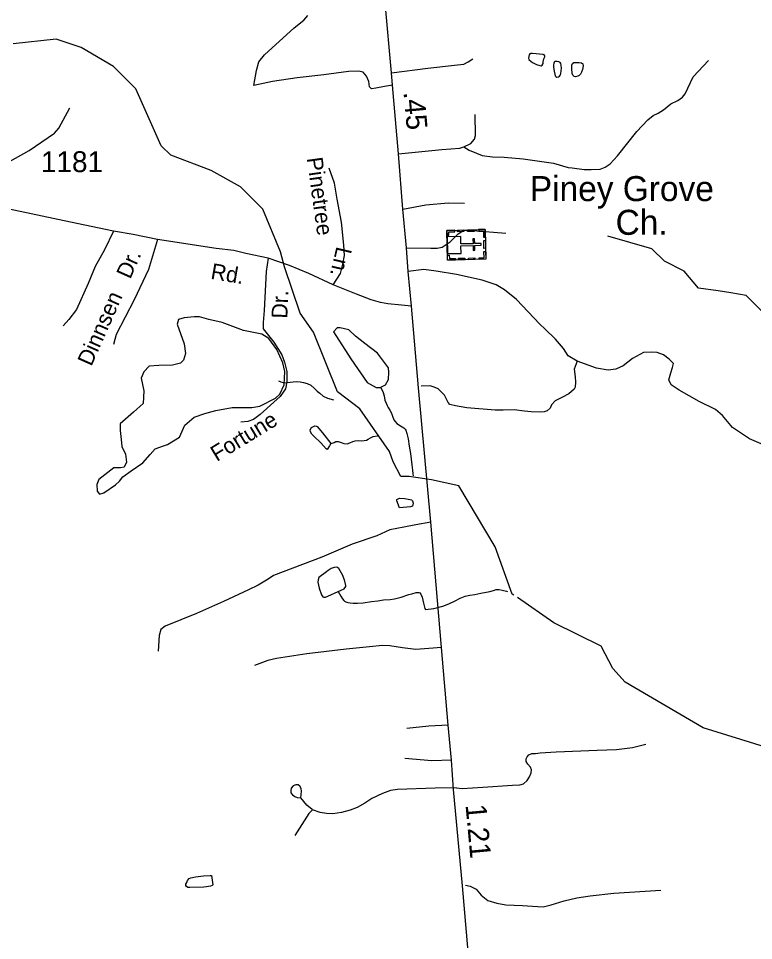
# Model space of a CAD drawing. Extents: x 2082433 to 2279600, y 546599 to 755198.
# Drawn here: x 2180155 to 2184563, y 611193 to 616720 of the extents above; entities that cross this region are included whole.
import ezdxf

# ---------------------------------------------------------------- set-up
doc = ezdxf.new("R2010")
doc.units = 0
for name, color, linetype in [('Exist Cultural Church with Cemetery CELL', 7, 'Continuous'), ('Exist Cultural Church with Cemetery Label', 7, 'Continuous'), ('Exist Hydrographic Creek Single Shore', 7, 'Continuous'), ('Exist Hydrographic Lake Shore', 7, 'Continuous'), ('Exist Hydrographic Misc Water Feature', 7, 'Continuous'), ('Exist Hydrographic Pond Over 1500 Sq Ft', 7, 'Continuous'), ('Exist Road Non-System Type 51', 7, 'Continuous'), ('Exist Road Non-System Type 51 Label', 7, 'Continuous'), ('Exist Road Primary US Attributed', 7, 'Continuous'), ('Exist Road Primary US Mileage Hundredths English Label', 7, 'Continuous'), ('Exist Road Secondary Type 51 Attributed', 7, 'Continuous'), ('Exist Road Secondary Type 51 Label', 7, 'Continuous'), ('Exist Road Secondary Type 51 Number Label', 7, 'Continuous')]:
    doc.layers.add(name, color=color, linetype=linetype)

msp = doc.modelspace()

# ---------------------------------------------------------------- linework, layer by layer
at = {"layer": 'Exist Cultural Church with Cemetery CELL'}
for points in [[(2182953.5, 615455), (2182957.8, 615275.9), (2182728.7, 615270.5), (2182724.4, 615449.6)], [(2182725.2, 615419.8), (2182735.5, 615420.1), (2182735, 615439.9), (2182771.4, 615440.7), (2182771.2, 615450.7), (2182724.5, 615449.6)], [(2182787.4, 615451.1), (2182826.3, 615452), (2182826.6, 615441.8), (2182787.6, 615440.9)], [(2182847.8, 615452.5), (2182886.8, 615453.5), (2182887, 615443.2), (2182848.1, 615442.3)], [(2182914.6, 615454.1), (2182914.8, 615443.9), (2182943.8, 615444.6), (2182944.6, 615408.1), (2182954.6, 615408.3), (2182953.5, 615455)], [(2182725.4, 615410.8), (2182727.8, 615309.9), (2182809.3, 615311.8), (2182808.2, 615357.5), (2182881.5, 615359.3), (2182882.2, 615329.6), (2182892.1, 615329.8), (2182891.4, 615359.5), (2182929.4, 615360.4), (2182929.2, 615370.8), (2182891.2, 615369.9), (2182890.4, 615399.7), (2182880.5, 615399.5), (2182881.3, 615369.7), (2182807.9, 615367.9), (2182806.9, 615412.7)], [(2182955.1, 615388.4), (2182956.2, 615341.8), (2182946, 615341.5), (2182944.8, 615388.1)], [(2182728, 615300.3), (2182738.3, 615300.5), (2182738.8, 615280.7), (2182775.1, 615281.6), (2182775.4, 615271.6), (2182728.7, 615270.5)], [(2182793.5, 615282.2), (2182832.4, 615283.2), (2182832.7, 615272.9), (2182793.7, 615272)], [(2182852.8, 615283.6), (2182891.8, 615284.5), (2182892, 615274.3), (2182853, 615273.4)], [(2182918.8, 615274.9), (2182918.5, 615285.1), (2182947.5, 615285.8), (2182946.6, 615322.3), (2182956.6, 615322.5), (2182957.7, 615275.9)]]:
    msp.add_lwpolyline(points, close=True, dxfattribs=at)
at = {"layer": 'Exist Hydrographic Creek Single Shore'}
for points in [[(2183124.9, 613263.5), (2183116.1, 613269.5), (2183014, 613553.6), (2182795, 613918.9), (2182632.6, 613954.4), (2182498.5, 613975), (2182448.8, 613975), (2182402.8, 614062.3), (2182380.3, 614124.2), (2182201.2, 614380.4), (2182068.1, 614481.5), (2181924.2, 614838.7), (2181844.2, 614953.8), (2181751.3, 615230.6), (2181726, 615321.6), (2181620.1, 615576.3), (2181486.2, 615710.2), (2181310, 615809), (2181068.1, 615899.2), (2181010, 615956.1), (2180858.1, 616297), (2180724, 616431), (2180532, 616546.4), (2180381.1, 616595.4), (2180123, 616567.8)], [(2185351.5, 614490), (2185179.5, 614511.5), (2185061.2, 614554.5), (2185050.4, 614662), (2185034.3, 614780.3), (2184991.3, 614807.2), (2184883.8, 614850.2), (2184722.4, 614866.3), (2184663.3, 614898.6), (2184620.3, 614957.8), (2184577.3, 615000.8), (2184518.1, 615059.9), (2184426.7, 615076), (2184351.4, 615086.8), (2184233.2, 615102.9), (2184147.1, 615205.1), (2184028.8, 615264.2), (2183953.6, 615339.5), (2183690.1, 615414.8)], [(2182326.9, 614509.9), (2182339, 614484), (2182347, 614458.1), (2182352.9, 614432.1), (2182359.3, 614414.1), (2182365.4, 614400.2), (2182371.6, 614387.9), (2182381.2, 614372.2), (2182389.6, 614358.4), (2182395.8, 614342.4), (2182399.7, 614330.1), (2182404, 614320.5), (2182406, 614314.6), (2182414.2, 614304.4), (2182424.1, 614292.4), (2182446, 614278.5), (2182456.5, 614272.5), (2182466.5, 614266.5), (2182474.1, 614258.8), (2182478.2, 614252.9), (2182484.4, 614233), (2182492.6, 614200.9), (2182498.7, 614157), (2182506.7, 614112.8), (2182513.3, 614044.9), (2182517.4, 614013), (2182519.6, 613991.2), (2182521.5, 613979.1)], [(2186259.2, 612703.9), (2186218.2, 612655.6), (2186218.2, 612603.1), (2186019.1, 612420.2), (2185529.2, 612259.6), (2185146.2, 612241), (2184712.1, 612328.6), (2184261.2, 612468.9), (2183793.2, 612740.8), (2183718.2, 612824.4), (2183650.1, 612956.9), (2183366.1, 613097.1), (2183146.6, 613248.6)]]:
    msp.add_lwpolyline(points, dxfattribs=at)
at = {"layer": 'Exist Hydrographic Lake Shore'}
msp.add_lwpolyline([(2181149.4, 614925.8), (2181114.2, 614914.6), (2181106.2, 614887.4), (2181147.8, 614769.1), (2181157.4, 614711.5), (2181144.6, 614671.5), (2181127, 614653.9), (2181079, 614641.1), (2180995.9, 614639.5), (2180938.3, 614636.3), (2180906.3, 614601.2), (2180890.3, 614562.8), (2180906.3, 614487.6), (2180903.1, 614412.5), (2180845.5, 614359.7), (2180765.6, 614289.3), (2180765.6, 614249.3), (2180770.4, 614196.6), (2180775.2, 614153.4), (2180796, 614108.6), (2180802.4, 614060.7), (2180789.6, 614030.3), (2180767.2, 614025.5), (2180727.2, 614025.5), (2180636.9, 613956.7), (2180624.1, 613926.3), (2180627.3, 613886.3), (2180640.1, 613868.8), (2180667.2, 613876.7), (2180737.6, 613924.7), (2180760, 613947.1), (2180780.8, 613972.7), (2180830.4, 614007.9), (2180900.7, 614055.9), (2180943.9, 614105.4), (2180974.3, 614140.6), (2181023.9, 614158.2), (2181049.4, 614166.2), (2181119.8, 614211), (2181151.8, 614282.9), (2181207.8, 614329.3), (2181273.3, 614351.7), (2181338.9, 614369.3), (2181436.4, 614386.9), (2181554.8, 614386.9), (2181602.7, 614396.5), (2181697.1, 614444.4), (2181722.7, 614466.8), (2181748.3, 614522.8), (2181753.1, 614602.8), (2181740.3, 614655.5), (2181705.1, 614735.5), (2181657.1, 614801), (2181613.9, 614826.6), (2181503.6, 614849), (2181375.7, 614897), (2181297.3, 614914.6), (2181239.7, 614932.2), (2181209.3, 614932.2)], close=True, dxfattribs=at)
at = {"layer": 'Exist Hydrographic Misc Water Feature'}
for points in [[(2183261.5, 616444.2), (2183281.4, 616438.4), (2183289.6, 616436.3), (2183295.7, 616440.3), (2183301.3, 616448.7), (2183301.5, 616460.5), (2183305.4, 616478.5), (2183310.9, 616488.7), (2183311.1, 616494.7), (2183307.4, 616500.6), (2183301.5, 616502.7), (2183237.3, 616510.4), (2183227.5, 616510.2), (2183221.1, 616507.9), (2183217.2, 616502), (2183213.3, 616481.9), (2183215.4, 616473.9), (2183229.5, 616462), (2183241.4, 616454.1), (2183261.5, 616444.2)], [(2183365.5, 616413.1), (2183374.1, 616374.9), (2183378.2, 616371), (2183383.7, 616366.9), (2183394, 616369.1), (2183400.1, 616373), (2183406.1, 616381), (2183407.9, 616389.3), (2183412, 616421.1), (2183409.6, 616437.3), (2183407.7, 616448.9), (2183403.6, 616455.2), (2183395.2, 616458.9), (2183385.4, 616461.2), (2183371.4, 616460.9), (2183367.7, 616456.9), (2183365.5, 616450.8), (2183363.4, 616439), (2183363.4, 616430.9), (2183365.5, 616413.1)], [(2183517.6, 616455.8), (2183531.8, 616453.7), (2183539.8, 616448), (2183541.4, 616436), (2183537.7, 616413.8), (2183531.8, 616397.7), (2183526, 616386), (2183517.8, 616378), (2183509.8, 616373.8), (2183495.9, 616369.4), (2183487.9, 616371.5), (2183479.9, 616379.6), (2183476, 616389.5), (2183473.7, 616419.5), (2183473.5, 616439.4), (2183477.4, 616449.7), (2183485.2, 616455.5), (2183495.5, 616455.5), (2183503.5, 616455.5), (2183517.6, 616455.8)], [(2181714.8, 614548.3), (2181729.2, 614542.5), (2181742.9, 614538.4), (2181758.7, 614536.4), (2181765, 614536.7), (2181785.1, 614538.9), (2181802.8, 614540.7), (2181822.7, 614543), (2181845, 614541.2), (2181864.7, 614537), (2181887, 614531.3), (2181908.8, 614521.5), (2181928.7, 614503.5), (2181947.1, 614485.7), (2181961.3, 614473.8), (2181983.2, 614455.8), (2182007.2, 614444.2), (2182043.5, 614434.2)], [(2182028.7, 614172.4), (2182020.9, 614158.2), (2182007, 614136.4), (2181999.2, 614140), (2181968.4, 614175.8), (2181926.6, 614215.4), (2181914.7, 614227.4), (2181906.3, 614241.6), (2181904.5, 614253.6), (2181912.5, 614267.5), (2181932.4, 614277.8), (2181942.2, 614275.9), (2181946.1, 614273.7), (2181978.5, 614236), (2182028.7, 614172.4)], [(2182028.7, 614172.4), (2182036.7, 614174.5), (2182048.4, 614178.4), (2182058.9, 614184.5), (2182072.4, 614184.5), (2182084.5, 614180.6), (2182096.6, 614176.8), (2182106.7, 614172.8), (2182126.7, 614171), (2182142.7, 614175.1), (2182160.8, 614184.9), (2182174.7, 614188.9), (2182192.6, 614189.4), (2182214.9, 614187.3), (2182228.7, 614189.2), (2182242.8, 614191.6), (2182252.6, 614197.4), (2182266.4, 614205.5), (2182282.6, 614213.6), (2182308.2, 614217.8), (2182312.5, 614220)], [(2182440.7, 613787), (2182424.5, 613828.7), (2182424.7, 613836.4), (2182440.5, 613844.6), (2182472.5, 613843), (2182512.4, 613835.4), (2182518.6, 613829.2), (2182522.7, 613815.2), (2182518.8, 613797.1), (2182506.7, 613793.2), (2182440.7, 613787)], [(2182071.8, 613284.7), (2182107.7, 613301.1), (2182117.5, 613315), (2182117.7, 613321.1), (2182111.4, 613347.2), (2182099.3, 613381.1), (2182076.9, 613423), (2182065, 613430.8), (2182049, 613428.8), (2182031, 613422.6), (2182013.1, 613410.3), (2182001.3, 613402.4), (2181955.5, 613369.9), (2181951.4, 613355.9), (2181951.2, 613340.2), (2181957.6, 613304.3), (2181971.9, 613264.5), (2181979.9, 613252.3), (2181985.7, 613250.6), (2181995.9, 613250.3), (2182010.1, 613256.3), (2182071.8, 613284.7)], [(2182071.8, 613284.7), (2182088, 613257.1), (2182098, 613241), (2182106.2, 613231.2), (2182110.1, 613227), (2182117.9, 613223.3), (2182130, 613219.1), (2182144.2, 613217.3), (2182162.2, 613215.4), (2182188.1, 613215.6), (2182222.5, 613217.7), (2182271.9, 613226), (2182310.1, 613230), (2182343.9, 613234.2), (2182383.7, 613236.7), (2182409.9, 613240.9), (2182449.9, 613251.1), (2182495.6, 613267.3), (2182513.7, 613271.4), (2182539.7, 613279.7), (2182555.9, 613279.7), (2182561.5, 613277.6), (2182567.8, 613269.7), (2182575.8, 613251.5), (2182583.8, 613215.8), (2182592.2, 613183.8), (2182596.3, 613177.9), (2182646.1, 613184.1), (2182700.1, 613196.6), (2182736, 613210.7), (2182773.5, 613228.9), (2182803.8, 613245), (2182834, 613257.1), (2182861.7, 613263.5), (2182891.4, 613267.5), (2182927.5, 613275.8), (2182981.4, 613285.9), (2183003.3, 613292), (2183019.3, 613296.4), (2183037.2, 613296.2), (2183055.2, 613292.2), (2183081.5, 613286.6), (2183087.6, 613284.5)], [(2181266.1, 611512.9), (2181182.5, 611510.5), (2181170, 611510.3), (2181162.2, 611516.4), (2181159.7, 611522.5), (2181159.7, 611530.6), (2181164, 611540.5), (2181168.1, 611552.4), (2181177.8, 611564.7), (2181187.8, 611568.5), (2181215.7, 611574.8), (2181265.5, 611581.1), (2181303.7, 611583), (2181311.9, 611583.4), (2181319.9, 611527.4), (2181315.8, 611523.2), (2181305.9, 611519.4), (2181281.7, 611515.3), (2181266.1, 611512.9)]]:
    msp.add_lwpolyline(points, dxfattribs=at)
at = {"layer": 'Exist Hydrographic Pond Over 1500 Sq Ft'}
msp.add_lwpolyline([(2182044.1, 614841), (2182148, 614679.5), (2182245.6, 614537.2), (2182300, 614508.4), (2182323.9, 614508.4), (2182355.9, 614524.4), (2182373.5, 614554.8), (2182376.7, 614599.6), (2182373.5, 614625.1), (2182308, 614713.1), (2182232.8, 614770.7), (2182175.2, 614815.4), (2182136.8, 614853.8), (2182084.1, 614865), (2182066.5, 614865)], close=True, dxfattribs=at)
at = {"layer": 'Exist Road Non-System Type 51'}
for points in [[(2182397.2, 616319.1), (2182350.3, 616311.6), (2182299, 616301.1), (2182272.1, 616298.1), (2182260.1, 616310.1), (2182255.6, 616341.5), (2182242.2, 616374.3), (2182222.8, 616396.7), (2182194.4, 616404.2), (2182134.6, 616401.2), (2181986.7, 616381.1), (2181825.3, 616363.1), (2181678.9, 616342.2), (2181566.8, 616318.3), (2181566.8, 616318.3), (2181581.8, 616407.9), (2181596.7, 616460.2), (2181629.6, 616500.6), (2181808.9, 616662.7), (2181865.7, 616709), (2181891.1, 616737.4)], [(2182391.6, 616394.2), (2182609.8, 616422.1), (2182769.6, 616439.3), (2182824.9, 616445.3), (2182851.8, 616460.2), (2182878.7, 616476.7)], [(2182826.4, 615949.8), (2182858.6, 615930), (2182901.5, 615911.8), (2182935.8, 615898.9), (2182996.9, 615890.4), (2183066.6, 615888.2), (2183180.9, 615877.5), (2183362.6, 615851.8), (2183450.6, 615827.1), (2183475.2, 615823.9), (2183546.6, 615814.2), (2183588.4, 615814.2), (2183643.1, 615816.4), (2183673.1, 615828.2), (2183703.1, 615848.5), (2183747.1, 615896.8), (2183862.4, 616042.7), (2183929.9, 616112.4), (2183961.6, 616138.1), (2183991.6, 616152), (2184023.8, 616171.3), (2184067.8, 616207.8), (2184108.5, 616227.1), (2184136.4, 616247.5), (2184153.6, 616267.9), (2184201.3, 616369.7), (2184291.9, 616468.4)], [(2179915.5, 615606.9), (2179956.1, 615719.1), (2179972.5, 615768.4), (2180006.9, 615810.3), (2180087.6, 615855.1), (2180219, 615928.3), (2180371.5, 616032.2), (2180396.9, 616062), (2180464.1, 616183.1)], [(2182826.4, 615949.8), (2182866.8, 615970.9), (2182889.2, 615996.3), (2182896.6, 616017.2), (2182893.7, 616144.2)], [(2182434.2, 615909), (2182693.4, 615935), (2182801, 615942.5), (2182826.4, 615949.8)], [(2182042.6, 615123.6), (2182085.3, 615190.9), (2182100.2, 615247.7), (2182109.2, 615298.5), (2182106.2, 615359.8), (2182091.3, 615498.7), (2182065.9, 615636.9), (2182049.4, 615732.6), (2182018.1, 615821.5)], [(2182460, 615576.8), (2182597.8, 615601.8), (2182730.8, 615613.8), (2182829.4, 615612.3)], [(2182482.1, 615345.1), (2182627.7, 615343.3), (2182665, 615343.3), (2182694.9, 615349.3), (2182744.2, 615380.7), (2182792.1, 615428.5), (2182824.9, 615450.9), (2182853.3, 615450.9), (2183004.2, 615439), (2183077.4, 615433)], [(2180725, 615444.5), (2180670.3, 615332.1), (2180615, 615233.5), (2180573.2, 615131.9), (2180502.9, 614975.8), (2180458.1, 614916), (2180422.3, 614877.1)], [(2180989.6, 615395.7), (2180934.8, 615214.1), (2180848.1, 615033.3), (2180740.5, 614826.3), (2180724.1, 614765.8)], [(2181652.8, 615282.2), (2181641.1, 615202.4), (2181629.1, 614969), (2181622.7, 614897), (2181622.7, 614858.6), (2181686.7, 614780.3), (2181734.7, 614703.5), (2181750.7, 614660.3), (2181765, 614604.4), (2181765, 614542), (2181757.1, 614498.8), (2181725.1, 614454), (2181686.7, 614418.9), (2181604.2, 614345.2), (2181565.3, 614316.8), (2181531, 614304.9), (2181487.6, 614300.4)], [(2183505.3, 614665.6), (2183450.6, 614697.8), (2183422.7, 614740.7), (2183375.5, 614796.5), (2183311.2, 614858.7), (2183281.1, 614886.6), (2183140.6, 615034.6), (2183069.9, 615092.5), (2183020.5, 615122.5), (2182934.7, 615150.4), (2182782.4, 615184.7), (2182659.1, 615204), (2182586.2, 615214.7), (2182492.4, 615202.4)], [(2184622.7, 614163.7), (2184539.1, 614200.2), (2184436.1, 614268.8), (2184377.2, 614339.6), (2184334.3, 614376.1), (2184237.7, 614423.3), (2184117.6, 614491.9), (2184069.4, 614524.1), (2184054.4, 614554.1), (2184067.2, 614594.9), (2184077.9, 614627), (2184082.2, 614650.6), (2184056.5, 614678.5), (2184022.2, 614704.3), (2183985.7, 614717.1), (2183949.3, 614719.3), (2183902.1, 614717.1), (2183837.7, 614680.7), (2183782, 614637.8), (2183736.9, 614618.5), (2183691.9, 614612), (2183621.1, 614622.7), (2183505.3, 614665.6)], [(2183505.3, 614665.6), (2183487, 614618.5), (2183493.5, 614571.3), (2183495.6, 614539.1), (2183493.5, 614509.1), (2183487, 614498.3), (2183454.9, 614470.5), (2183414.1, 614446.9), (2183373.4, 614427.6), (2183351.9, 614404), (2183343.3, 614384.7), (2183326.2, 614367.5), (2183306.9, 614361.1), (2183287.6, 614358.9), (2183229.6, 614361.1), (2183188.9, 614365.4), (2183126.7, 614373.9), (2183062.3, 614371.8), (2183013, 614371.8), (2182844.6, 614386.8), (2182776, 614397.5), (2182741.7, 614406.1), (2182731, 614416.8), (2182709.5, 614461.9), (2182670.9, 614500.5), (2182647.3, 614509.1), (2182623.7, 614517.7), (2182570.1, 614515.5)], [(2182627, 613701), (2182537.9, 613685.1), (2182465.7, 613670.1), (2182381, 613654.2), (2182304.7, 613618.1), (2182155.1, 613569.1), (2181974.6, 613491.7), (2181684.8, 613380.8), (2181652.8, 613359.7), (2181592, 613322.6), (2181534.2, 613295.8), (2181383.6, 613225.1), (2181221.7, 613153.9), (2181035, 613077.1), (2181009.2, 613056.5), (2180997.9, 613021.9), (2180992.7, 612927)], [(2182692.7, 612948.5), (2182615.2, 612942.5), (2182537.8, 612938.4), (2182458.4, 612947.6), (2182381, 612959), (2182338.7, 612960.5), (2182260.3, 612953.3), (2182121.1, 612938.9), (2181884.9, 612910.5), (2181702.3, 612884.2), (2181650.8, 612870.8), (2181571.4, 612840.9)], [(2182732.1, 612483), (2182616.2, 612477.8), (2182483.1, 612463.4)], [(2182781.2, 612109.1), (2182816.3, 612103.4), (2182939, 612111.7), (2183117.5, 612125.1), (2183160.8, 612126.1), (2183183.5, 612132.8), (2183205.1, 612151.4), (2183218.5, 612175.1), (2183228.9, 612197.8), (2183230.9, 612216.4), (2183225.8, 612232.9), (2183210.3, 612250.4), (2183199, 612265.9), (2183200, 612281.3), (2183205.1, 612293.7), (2183215.5, 612307.1), (2183234, 612313.3), (2183254.6, 612314.3), (2183282.5, 612318.5), (2183379.5, 612323.6), (2183624.9, 612335), (2183741.5, 612338.1), (2183837.4, 612350.4), (2183916.8, 612370.6)], [(2182751.8, 612273.8), (2182633.7, 612270), (2182471.8, 612284.4)], [(2182781.2, 612109.1), (2182653.3, 612106.5), (2182428.5, 612098.3), (2182385.2, 612093.1), (2182338.7, 612074.5), (2182273.8, 612044.6), (2182231.5, 612017.3), (2182186.1, 611990.5), (2182143.8, 611974), (2182092.2, 611960.6), (2182040.7, 611952.3), (2182002.5, 611954.4), (2181963.3, 611959.5), (2181918.1, 611977.1)], [(2181918.1, 611977.1), (2181916.9, 611977.6), (2181883.9, 612005.4), (2181847.8, 612047.7)], [(2181918.1, 611977.1), (2181896.3, 611953.9), (2181812.7, 611822.9)], [(2182835.9, 611525.3), (2182862.7, 611518.1), (2182899.8, 611501.6), (2182929.7, 611465.5), (2182970, 611433.5), (2183022.6, 611418), (2183077.2, 611407.7), (2183177.3, 611402.6), (2183237.1, 611398.4), (2183302.1, 611395.9), (2183348.5, 611407.2), (2183427.9, 611430.9), (2183503.2, 611449.5), (2183582.6, 611460.8), (2183726, 611476.8), (2184006.6, 611494.4)]]:
    msp.add_lwpolyline(points, dxfattribs=at)
msp.add_lwpolyline([(2181847.8, 612047.7), (2181852.9, 612087.4), (2181850.9, 612105), (2181842.6, 612118.4), (2181832.3, 612126.6), (2181817.9, 612126.6), (2181802.4, 612119.4), (2181791, 612107), (2181788, 612092.6), (2181788, 612079.2), (2181799.3, 612065.8), (2181812.7, 612055.5), (2181827.1, 612050.3)], close=True, dxfattribs=at)
at = {"layer": 'Exist Road Primary US Attributed'}
for points in [[(2182512.6, 614996), (2182492.4, 615202.4), (2182482.1, 615345.1), (2182460, 615576.8), (2182434.2, 615909), (2182397.2, 616319.1), (2182391.6, 616394.2), (2182354.5, 616813.6), (2182309.5, 617353.2)], [(2183128.4, 608619.7), (2183115.3, 608673.2), (2183088.6, 608760.5), (2183057.6, 608905), (2183027.1, 609092.7), (2183000.8, 609362), (2182967.1, 609787.1), (2182931.4, 610197.1), (2182902.3, 610549), (2182817, 611521.2), (2182764.4, 612099.2), (2182751.8, 612273.8), (2182732.1, 612483), (2182692.7, 612948.5), (2182627, 613701), (2182553.8, 614505.2), (2182512.6, 614996)]]:
    msp.add_lwpolyline(points, dxfattribs=at)
at = {"layer": 'Exist Road Secondary Type 51 Attributed'}
msp.add_lwpolyline([(2182512.6, 614996), (2182452.5, 615001.6), (2182370, 615010.1), (2182326.8, 615017.6), (2182270.5, 615032.6), (2182182.4, 615066.4), (2182042.6, 615123.6), (2181895.8, 615191.2), (2181779.5, 615238.1), (2181652.8, 615282.2), (2181519.1, 615310.3), (2181445.9, 615329.3), (2181340.9, 615340.4), (2180989.6, 615395.7), (2180842.3, 615423.9), (2180725, 615444.5), (2180467.1, 615499), (2180363.9, 615519.6), (2180165, 615562.8), (2180008.8, 615595.4)], dxfattribs=at)

# ---------------------------------------------------------------- texts
at = {"layer": 'Exist Cultural Church with Cemetery Label'}
for s, p in [('Piney Grove ', (2183221.4, 615624.7)), (' Ch.', (2183680.1, 615422.7))]:
    msp.add_text(s, height=150, dxfattribs=at).set_placement(p)
at = {"layer": 'Exist Road Non-System Type 51 Label'}
for s, rotation, p in [('Pinetree', 277.8783, (2181883.3, 615882.1)), ('Ln.', 256.795, (2182063, 615356.7)), ('Dr.', 66.0346, (2180825, 615152.9)), ('Dinnsen', 66.0346, (2180592, 614630.3)), ('Dr.', 88.0264, (2181767.3, 614919.8)), ('Fortune', 31.3985, (2181344.2, 614060.7))]:
    msp.add_text(s, height=95, rotation=rotation, dxfattribs=at).set_placement(p)
at = {"layer": 'Exist Road Primary US Mileage Hundredths English Label'}
for s, rotation, p in [('.45', 275.1632, (2182463.7, 616278)), ('1.21', 275.1929, (2182835.7, 612005.2))]:
    msp.add_text(s, height=125, rotation=rotation, dxfattribs=at).set_placement(p)
at = {"layer": 'Exist Road Secondary Type 51 Label'}
msp.add_text('Rd.', height=95, rotation=350.2595, dxfattribs=at).set_placement((2181303.6, 615159.8))
at = {"layer": 'Exist Road Secondary Type 51 Number Label'}
msp.add_text('1181', height=125, dxfattribs=at).set_placement((2180290.1, 615798.6))

doc.saveas('drawing.dxf')
